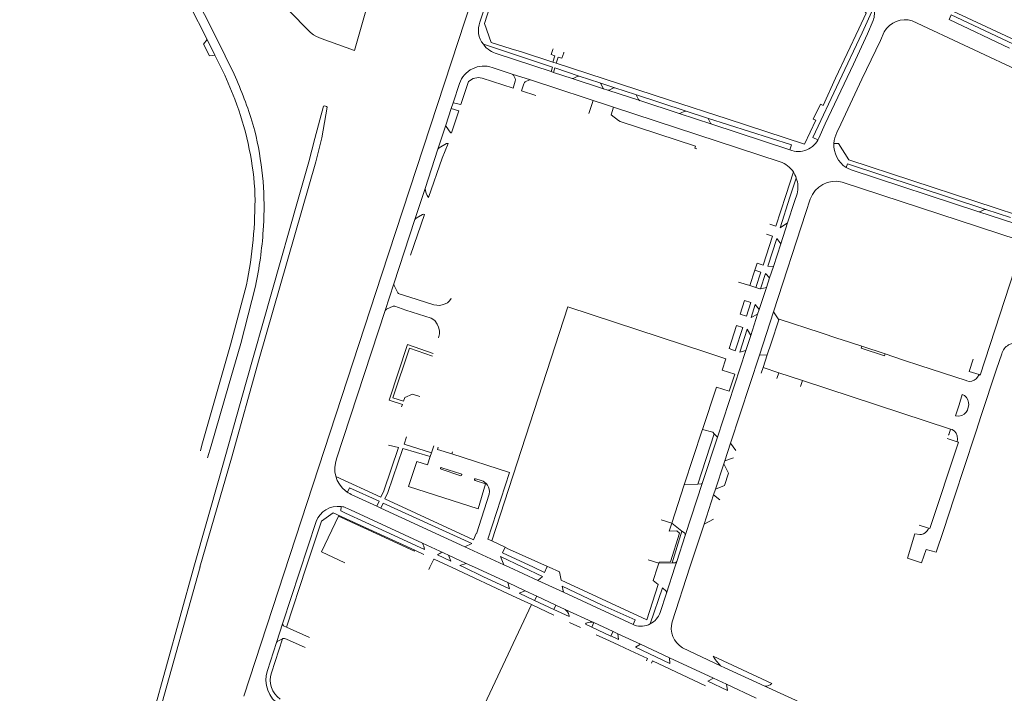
# Model space of a CAD drawing. Extents: x 145000 to 155000, y 457500 to 470000.
# Tile 416 of 548: x 152166 to 152611, y 464443 to 464747. Entities that reach past the tile are written whole.
import ezdxf

# ---------------------------------------------------------------- set-up
doc = ezdxf.new("R2010")
doc.units = 0
doc.header["$LTSCALE"] = 0.2
doc.header["$MEASUREMENT"] = 0
doc.layers.add('kant verharding', color=252, linetype='Continuous', lineweight=0)

msp = doc.modelspace()

# ---------------------------------------------------------------- linework, layer by layer
at = {"layer": 'kant verharding', "lineweight": 0}
for p, q in [((152386.04, 464784.35), (152373.58, 464746.31)), ((152551.53, 464752.85), (152546.33, 464741.46)), ((152617.72, 464737.05), (152587.34, 464751.33)), ((152548.77, 464741.1), (152551.26, 464747.03)), ((152689.81, 464690.17), (152568.96, 464746.87)), ((152585.6, 464747.44), (152612.98, 464734.57)), ((152556.34, 464741.91), (152554.6, 464738)), ((152253.82, 464731.39), (152250.28, 464738.49)), ((152375.14, 464736.38), (152386.98, 464732.45)), ((152392.33, 464732.84), (152406.54, 464728.31)), ((152406.53, 464734.03), (152406.62, 464734.31)), ((152411.46, 464732.41), (152411.55, 464732.68)), ((152405.73, 464723.97), (152381.38, 464731.95)), ((152406.54, 464728.31), (152408.05, 464727.8)), ((152379.16, 464725.82), (152388.18, 464722.87)), ((152405.73, 464723.97), (152406.85, 464723.62)), ((152368.48, 464719.44), (152364.99, 464709.04)), ((152388.64, 464716.5), (152374.59, 464721.06)), ((152396.38, 464720.23), (152388.18, 464722.87)), ((152389.5, 464719.63), (152388.64, 464716.5)), ((152388.76, 464722.31), (152389.51, 464720.92)), ((152395.74, 464720.13), (152394.38, 464719.49)), ((152396.38, 464720.23), (152433.89, 464707.89)), ((152415.24, 464720.91), (152406.85, 464723.62)), ((152415.24, 464720.91), (152429.5, 464716.21)), ((152417.8, 464721.84), (152415.99, 464720.94)), ((152427.78, 464718.95), (152418.51, 464721.95)), ((152361.43, 464709.93), (152364.36, 464718.55)), ((152393.45, 464718.41), (152392.42, 464715.22)), ((152398.86, 464713.13), (152392.42, 464715.22)), ((152427.78, 464718.95), (152434.59, 464716.67)), ((152429.09, 464716.64), (152428.17, 464718.54)), ((152431.36, 464715.6), (152429.5, 464716.21)), ((152431.36, 464715.6), (152445.89, 464710.84)), ((152432.01, 464715.65), (152433.92, 464716.6)), ((152443.96, 464713.63), (152434.59, 464716.67)), ((152422.85, 464705.1), (152424.73, 464710.85)), ((152443.96, 464713.63), (152466.73, 464706.13)), ((152445.32, 464711.35), (152444.4, 464713.24)), ((152463.57, 464705.06), (152445.89, 464710.84)), ((152360.6, 464707.3), (152358.2, 464699.83)), ((152360.6, 464707.3), (152361.43, 464709.93)), ((152364.05, 464706.22), (152360.6, 464707.3)), ((152364.05, 464706.22), (152360.79, 464696.25)), ((152361.43, 464709.93), (152364.99, 464709.04)), ((152433.89, 464707.89), (152509.32, 464683.24)), ((152464.3, 464705.14), (152466.13, 464706.05)), ((152476.46, 464702.97), (152466.73, 464706.13)), ((152271.79, 464697.2), (152270.12, 464703.16)), ((152463.57, 464705.06), (152478.42, 464700.18)), ((152477.87, 464700.66), (152476.94, 464702.54)), ((152354.61, 464688.92), (152358.2, 464699.83)), ((152358.32, 464699.1), (152360.11, 464696.66)), ((152513.67, 464688.69), (152478.42, 464700.18)), ((152526.74, 464693.96), (152529.61, 464700.35)), ((152534.93, 464696.43), (152536.74, 464700.28)), ((152526.3, 464693.14), (152526.19, 464692.9)), ((152354.61, 464688.92), (152348.79, 464671.21)), ((152358.51, 464691.42), (152355.11, 464689.52)), ((152471.04, 464690.25), (152470.76, 464689.4)), ((152470.76, 464689.4), (152471.62, 464689.12)), ((152541.43, 464679.61), (152599.06, 464660.66)), ((152515.28, 464678.63), (152511.86, 464667.95)), ((152516.57, 464675.85), (152513.72, 464667.26)), ((152271.92, 464668.42), (152271.79, 464670.92)), ((152344.19, 464657.15), (152348.79, 464671.21)), ((152616.87, 464647.96), (152537.24, 464674.04)), ((152511.86, 464667.95), (152507.32, 464654.09)), ((152509.33, 464653.34), (152513.72, 464667.26)), ((152516.9, 464668.73), (152515.8, 464665.28)), ((152522.89, 464666.29), (152520.88, 464660.24)), ((152515.8, 464665.28), (152512.6, 464655.58)), ((152601.63, 464661.64), (152599.85, 464660.73)), ((152602.27, 464661.72), (152613.42, 464658.09)), ((152344.19, 464657.15), (152334.73, 464628.1)), ((152342.2, 464641.06), (152348.49, 464659.47)), ((152347.71, 464659.42), (152344.76, 464657.71)), ((152506.33, 464615.46), (152520.88, 464660.24)), ((152615.39, 464655.31), (152599.06, 464660.66)), ((152275.65, 464652.33), (152275.92, 464656.39)), ((152504.65, 464655.1), (152507.32, 464654.09)), ((152509.33, 464653.34), (152512.6, 464655.58)), ((152512.6, 464655.58), (152509.53, 464646.19)), ((152505.85, 464649.58), (152501.62, 464636.53)), ((152503.08, 464650.47), (152505.85, 464649.58)), ((152507.84, 464648.58), (152503.71, 464635.99)), ((152507.84, 464648.58), (152509.53, 464646.19)), ((152509.53, 464646.19), (152506.2, 464635.97)), ((152497.78, 464634.19), (152498.82, 464637.38)), ((152498.82, 464637.38), (152501.62, 464636.53)), ((152503.71, 464635.99), (152506.2, 464635.97)), ((152506.2, 464635.97), (152504.52, 464630.84)), ((152495.54, 464627.32), (152497.78, 464634.19)), ((152500.57, 464633.3), (152497.78, 464634.19)), ((152500.57, 464633.3), (152498.33, 464626.38)), ((152502.62, 464632.68), (152500.38, 464625.84)), ((152504.52, 464630.84), (152503.08, 464626.45)), ((152330.79, 464616.06), (152334.73, 464628.1)), ((152334.8, 464627.32), (152336.54, 464623.99)), ((152490.45, 464628.83), (152495.54, 464627.32)), ((152495.54, 464627.32), (152498.33, 464626.38)), ((152503.08, 464626.45), (152499.81, 464616.45)), ((152500.38, 464625.84), (152503.08, 464626.45)), ((152337.11, 464623.54), (152341.88, 464622)), ((152334.38, 464617.93), (152331.38, 464616.62)), ((152340.1, 464616.21), (152335.2, 464617.93)), ((152413.37, 464617.72), (152379, 464511.94)), ((152476.12, 464597.08), (152413.37, 464617.72)), ((152491.23, 464614.4), (152493.22, 464620.57)), ((152493.22, 464620.57), (152496.07, 464619.6)), ((152494.05, 464613.49), (152496.07, 464619.6)), ((152498.05, 464618.75), (152496.12, 464612.82)), ((152498.05, 464618.75), (152499.81, 464616.45)), ((152330.79, 464616.06), (152308.84, 464549.01)), ((152491.23, 464614.4), (152494.05, 464613.49)), ((152499.11, 464614.3), (152495.97, 464604.7)), ((152496.12, 464612.82), (152499.11, 464614.3)), ((152499.81, 464616.45), (152499.11, 464614.3)), ((152499.9, 464595.86), (152506.33, 464615.46)), ((152508.64, 464611.8), (152506.33, 464615.46)), ((152486.21, 464598.87), (152489.55, 464609.22)), ((152488.88, 464597.85), (152492.34, 464608.32)), ((152489.55, 464609.22), (152492.34, 464608.32)), ((152505.17, 464601.23), (152508.64, 464611.8)), ((152494.43, 464607.65), (152491.03, 464597.19)), ((152495.97, 464604.7), (152493.73, 464597.88)), ((152494.43, 464607.65), (152495.97, 464604.7)), ((152535.78, 464603.29), (152527.3, 464606.08)), ((152503.44, 464595.96), (152505.17, 464601.23)), ((152536.43, 464603.07), (152535.78, 464603.29)), ((152546.12, 464599.88), (152536.43, 464603.07)), ((152556.76, 464596.38), (152546.12, 464599.88)), ((152476.12, 464597.08), (152484.73, 464594.24)), ((152493.73, 464597.88), (152480.95, 464558.82)), ((152486.21, 464598.87), (152488.88, 464597.85)), ((152486.85, 464556.04), (152499.9, 464595.86)), ((152491.03, 464597.19), (152493.73, 464597.88)), ((152499.9, 464595.86), (152503.44, 464595.96)), ((152501.57, 464590.25), (152503.44, 464595.96)), ((152565.03, 464593.65), (152556.76, 464596.38)), ((152609.45, 464596.43), (152607.08, 464589.54)), ((152484.73, 464594.24), (152483.07, 464589.11)), ((152500.72, 464587.67), (152501.57, 464590.25)), ((152501.57, 464590.25), (152508.64, 464587.93)), ((152572.42, 464591.22), (152565.03, 464593.65)), ((152593.35, 464584.37), (152572.42, 464591.22)), ((152594.72, 464588.51), (152596.47, 464594.07)), ((152508.64, 464587.93), (152507.79, 464585.31)), ((152508.64, 464587.93), (152519.4, 464584.4)), ((152599.17, 464587.16), (152594.72, 464588.51)), ((152607.08, 464589.54), (152600.19, 464568.65)), ((152480.5, 464581.36), (152474.18, 464562.32)), ((152518.5, 464581.72), (152519.4, 464584.4)), ((152519.4, 464584.4), (152586.26, 464562.46)), ((152338.22, 464572.54), (152338.55, 464573.53)), ((152600.19, 464568.65), (152597.9, 464561.58)), ((152474.07, 464561.98), (152465.95, 464537.2)), ((152472.05, 464537.58), (152479.52, 464560.35)), ((152474.18, 464562.32), (152474.07, 464561.98)), ((152479.52, 464560.35), (152480.95, 464558.82)), ((152597.3, 464559.65), (152587.92, 464531.4)), ((152597.9, 464561.58), (152597.3, 464559.65)), ((152247.26, 464552.67), (152247.98, 464555.21)), ((152351.64, 464551.66), (152352.7, 464554.88)), ((152480.95, 464558.82), (152474.22, 464538.29)), ((152484.24, 464548.1), (152486.85, 464556.04)), ((152486.85, 464556.04), (152489.3, 464552.82)), ((152589.3, 464556.73), (152584.76, 464558.25)), ((152351.11, 464550.05), (152351.64, 464551.66)), ((152361.18, 464552.1), (152360.9, 464551.22)), ((152480.04, 464535.27), (152483.8, 464546.76)), ((152483.8, 464546.76), (152484.24, 464548.1)), ((152485.99, 464542.59), (152483.8, 464546.76)), ((152484.24, 464548.1), (152488.21, 464549.49)), ((152485.99, 464542.59), (152484.11, 464536.92)), ((152465.95, 464537.2), (152460.26, 464519.88)), ((152465.95, 464537.2), (152472.05, 464537.58)), ((152474.22, 464538.29), (152466.38, 464514.37)), ((152480.04, 464535.27), (152484.11, 464536.92)), ((152315.46, 464532.94), (152318.78, 464531.4)), ((152474.87, 464519.45), (152479.21, 464532.74)), ((152479.21, 464532.74), (152480.04, 464535.27)), ((152481.97, 464530.46), (152479.21, 464532.74)), ((152327, 464527.61), (152318.78, 464531.4)), ((152587.92, 464531.4), (152583.03, 464516.68)), ((152311.85, 464527.34), (152311.95, 464527.46)), ((152315.07, 464525.92), (152313.74, 464526.6)), ((152328.8, 464526.78), (152327, 464527.61)), ((152366.75, 464509.25), (152328.8, 464526.78)), ((152455.53, 464521.43), (152460.26, 464519.88)), ((152459.12, 464516.36), (152460.26, 464519.88)), ((152460.26, 464519.88), (152464.9, 464516.34)), ((152468.53, 464500), (152474.87, 464519.45)), ((152474.87, 464519.45), (152479.09, 464521.76)), ((152572.13, 464519.09), (152576.35, 464517.73)), ((152464.9, 464516.34), (152460.52, 464502.01)), ((152570.13, 464515.18), (152566.85, 464504.11)), ((152583.03, 464516.68), (152579.77, 464506.85)), ((152369.91, 464510.68), (152366.75, 464509.25)), ((152379, 464511.94), (152377.24, 464512.76)), ((152384.99, 464509.15), (152379, 464511.94)), ((152466.38, 464514.37), (152462.54, 464502.66)), ((152343.99, 464507.28), (152344.17, 464507.68)), ((152344.17, 464507.68), (152348.3, 464505.78)), ((152384.33, 464501.15), (152366.75, 464509.25)), ((152384.99, 464509.15), (152383.74, 464506.52)), ((152383.74, 464506.52), (152397.82, 464500)), ((152385.67, 464508.83), (152384.99, 464509.15)), ((152385.63, 464508.71), (152404.06, 464500.39)), ((152360.44, 464502.77), (152354.44, 464505.61)), ((152355.21, 464502.58), (152359.43, 464500.61)), ((152359.37, 464505.46), (152367.4, 464501.75)), ((152359.37, 464505.46), (152360.44, 464502.77)), ((152364.57, 464500.86), (152367.4, 464501.75)), ((152367.4, 464501.75), (152371.18, 464500)), ((152382.93, 464504.82), (152393.05, 464500)), ((152384.33, 464501.15), (152382.93, 464504.82)), ((152449.62, 464503.37), (152454.4, 464501.81)), ((152453.8, 464500), (152454.4, 464501.81)), ((152454.4, 464501.81), (152460.52, 464502.01)), ((152462.54, 464502.66), (152461.67, 464500)), ((152244.24, 464500), (152223.14, 464423.79)), ((152228.93, 464435.1), (152247.11, 464500.15)), ((152286.23, 464472.94), (152295.04, 464500)), ((152350.99, 464500), (152350.53, 464499.07)), ((152359.43, 464500.61), (152360.75, 464500)), ((152360.75, 464500), (152363.55, 464498.69)), ((152363.55, 464498.69), (152385.98, 464488.22)), ((152371.18, 464500), (152386.13, 464493.06)), ((152386.81, 464500), (152384.33, 464501.15)), ((152399.78, 464494.03), (152386.81, 464500)), ((152393.05, 464500), (152401.88, 464495.78)), ((152397.82, 464500), (152402.79, 464497.7)), ((152403.88, 464500), (152402.79, 464497.7)), ((152403.88, 464500), (152404.06, 464500.39)), ((152404.91, 464500), (152404.06, 464500.39)), ((152453.8, 464500), (152451.91, 464494.03)), ((152461.67, 464500), (152457.92, 464488.37)), ((152460.53, 464475.4), (152468.53, 464500)), ((152386.13, 464493.06), (152394, 464489.41)), ((152386.13, 464493.06), (152386.97, 464490.33)), ((152401.88, 464495.78), (152399.78, 464494.03)), ((152411.35, 464488.71), (152399.78, 464494.03)), ((152451.91, 464494.03), (152454.2, 464492.18)), ((152385.98, 464488.22), (152390.28, 464486.21)), ((152394, 464489.41), (152391.28, 464488.35)), ((152398.33, 464485.03), (152391.28, 464488.35)), ((152394, 464489.41), (152399.25, 464486.97)), ((152410.8, 464491.51), (152411.35, 464488.71)), ((152442.8, 464474.16), (152411.35, 464488.71)), ((152450.6, 464474.46), (152456.05, 464490.69)), ((152457.92, 464488.37), (152455.06, 464479.56)), ((152390.28, 464486.21), (152396.86, 464483.14)), ((152399.25, 464486.97), (152398.33, 464485.03)), ((152398.33, 464485.03), (152406.99, 464481)), ((152399.25, 464486.97), (152407.89, 464482.96)), ((152396.86, 464483.14), (152369.28, 464424.32)), ((152396.86, 464483.14), (152397.13, 464483.02)), ((152397.13, 464483.02), (152407.03, 464478.42)), ((152406.99, 464481), (152407.89, 464482.96)), ((152413.86, 464477.8), (152406.99, 464481)), ((152407.89, 464482.96), (152412.19, 464480.97)), ((152412.19, 464480.97), (152424.56, 464475.24)), ((152414.1, 464475.12), (152419, 464472.82)), ((152425.11, 464474.99), (152424.15, 464472.99)), ((152424.56, 464475.24), (152425.11, 464474.99)), ((152425.11, 464474.99), (152433.77, 464470.97)), ((152286.23, 464472.94), (152296.57, 464468.21)), ((152424.15, 464472.99), (152421.23, 464474.37)), ((152432.82, 464468.97), (152433.77, 464470.97)), ((152433.77, 464470.97), (152435.92, 464469.98)), ((152443.49, 464473.84), (152442.8, 464474.16)), ((152281.72, 464466.09), (152277.53, 464453.36)), ((152279.39, 464452.33), (152284.3, 464467.66)), ((152284.3, 464467.66), (152282.23, 464466.65)), ((152284.56, 464467.81), (152284.3, 464467.66)), ((152286.2, 464467.51), (152285.22, 464467.89)), ((152286.2, 464467.51), (152294.54, 464463.83)), ((152426.06, 464469.52), (152432.17, 464466.74)), ((152432.17, 464466.74), (152436.34, 464464.81)), ((152436.15, 464467.42), (152432.82, 464468.97)), ((152435.92, 464469.98), (152446.2, 464465.22)), ((152436.15, 464467.42), (152435.92, 464469.98)), ((152436.34, 464464.81), (152441.54, 464462.34)), ((152443.94, 464463.87), (152446.2, 464465.22)), ((152443.94, 464463.87), (152459.44, 464456.58)), ((152446.2, 464465.22), (152459.31, 464459.15)), ((152459.31, 464459.15), (152479.16, 464449.89)), ((152459.44, 464456.58), (152459.31, 464459.15)), ((152505.49, 464447.49), (152478.99, 464459.8)), ((152459.5, 464454.02), (152475.57, 464446.5)), ((152476.56, 464448.58), (152479.16, 464449.89)), ((152485.42, 464444.36), (152476.56, 464448.58)), ((152479.16, 464449.89), (152484.96, 464447.19)), ((152475.52, 464446.38), (152475.57, 464446.5)), ((152484.96, 464447.19), (152498.42, 464440.91)), ((152484.96, 464447.19), (152485.42, 464444.36))]:
    msp.add_line(p, q, dxfattribs=at)
at = {"layer": 'kant verharding', "lineweight": 0, "flags": 128}
for points in [[(152250.28, 464738.49), (152226.41, 464785.66), (152207.86, 464822.54), (152198.01, 464841.95), (152179.45, 464877.85), (152174.6, 464887.3), (152168.14, 464899.27), (152165.59, 464903.34)], [(152354.73, 464866.01), (152316.97, 464733.49), (152301.86, 464738.99), (152299.79, 464739.84), (152298.36, 464740.6), (152297.08, 464741.6), (152276.54, 464762.61), (152274.36, 464764.99), (152272.87, 464766.85), (152259.72, 464786.52), (152259.21, 464787.41), (152258.79, 464788.42), (152258.68, 464788.97), (152252.52, 464834.13), (152252.44, 464835.56), (152252.53, 464837.1), (152252.63, 464837.89), (152255.52, 464849.96)], [(152379.36, 464785.48), (152329.33, 464632.52), (152266.93, 464441.77)], [(152392.33, 464732.84), (152387.67, 464734.25), (152378.73, 464737.18), (152375.63, 464745.72), (152386.88, 464780.66)], [(152242.45, 464763.05), (152255.81, 464736.67), (152261.23, 464725.53)], [(152547.16, 464757.89), (152545.63, 464754.38), (152548.1, 464750.42), (152544.81, 464743.23)], [(152616.99, 464735.31), (152586.56, 464749.59), (152585.6, 464747.44)], [(152544.81, 464743.23), (152534.35, 464721.05), (152528.67, 464708.73), (152527.54, 464709.27), (152524.23, 464702.53), (152525.42, 464702.04), (152520.29, 464691.11), (152485.27, 464702.61), (152459.3, 464711), (152408.05, 464727.8)], [(152250.28, 464738.49), (152248.69, 464736.39), (152251.32, 464731.06), (152253.82, 464731.39)], [(152526.3, 464693.14), (152524.11, 464694.19), (152535.95, 464719.47), (152546.33, 464741.46)], [(152548.77, 464741.1), (152542.38, 464727.39), (152529.61, 464700.35)], [(152554.6, 464738), (152546.25, 464720.53), (152536.74, 464700.28)], [(152406.54, 464728.31), (152407.44, 464731.11), (152405.75, 464731.65), (152406.53, 464734.03)], [(152262.81, 464711.46), (152258.23, 464722.35), (152253.82, 464731.39)], [(152386.98, 464732.45), (152406.4, 464726.05), (152405.73, 464723.97)], [(152408.05, 464727.8), (152408.96, 464730.48), (152410.68, 464730.05), (152411.46, 464732.41)], [(152406.85, 464723.62), (152407.44, 464725.73), (152418.51, 464721.95)], [(152244.24, 464500), (152256.07, 464541.3), (152267.66, 464582.53), (152291.42, 464666.34), (152296.31, 464683.23), (152298.96, 464693.68), (152302.9, 464708.32), (152303.33, 464708.44), (152304.18, 464708.19), (152304.53, 464707.94), (152302.21, 464694.06), (152299.39, 464683.2), (152273.89, 464594.14), (152261.27, 464549.34), (152247.07, 464500)], [(152433.89, 464707.89), (152432.98, 464704.44), (152436.26, 464701.84)], [(152436.26, 464701.84), (152436.99, 464701.41), (152471.04, 464690.25)], [(152476.46, 464702.97), (152514.33, 464690.82), (152513.67, 464688.69)], [(152350.39, 464667.15), (152356.5, 464684.85), (152359.22, 464691.45)], [(152682.65, 464637.49), (152540.3, 464684.12), (152535.58, 464691.46), (152533.59, 464691.53)], [(152602.27, 464661.72), (152539.68, 464682.36), (152539.14, 464680.66)], [(152617.52, 464641.4), (152599.69, 464586.86), (152599.17, 464587.16)], [(152504.52, 464630.84), (152502.88, 464632.57), (152502.62, 464632.68)], [(152247.98, 464555.21), (152250.07, 464562.57), (152260.92, 464600.48), (152268.05, 464627.58)], [(152272.17, 464627.05), (152265.47, 464601.19), (152259.94, 464581.98), (152252.14, 464554.92), (152250.49, 464549.44)], [(152500.38, 464625.84), (152500.08, 464625.78), (152498.33, 464626.38)], [(152341.88, 464622), (152352.79, 464618.55), (152354.05, 464618.39), (152355.35, 464618.36), (152356.48, 464618.54), (152357.86, 464619.02), (152358.9, 464619.56), (152359.87, 464620.41), (152360.5, 464621.33), (152360.75, 464621.25)], [(152340.1, 464616.21), (152351.58, 464612.62), (152353.14, 464611.52), (152354.31, 464609.89), (152354.94, 464608.45), (152355.3, 464606.9), (152355.32, 464605.52), (152354.83, 464603.67)], [(152527.3, 464606.08), (152508.76, 464612.18), (152508.64, 464611.8)], [(152338.55, 464573.53), (152332.6, 464575.49), (152340.9, 464600.69), (152352.53, 464596.65)], [(152556.76, 464596.38), (152556.48, 464595.56), (152545.85, 464599.06), (152546.12, 464599.88)], [(152352.12, 464595.41), (152341.76, 464598.94), (152334.25, 464576.62), (152339.03, 464575.01)], [(152480.5, 464581.36), (152486.24, 464579.63), (152488.76, 464587.22), (152483.07, 464589.11)], [(152593.35, 464584.37), (152593.6, 464584.24), (152594.64, 464584.02), (152595.91, 464584.13), (152596.91, 464584.55), (152597.82, 464585.15), (152598.47, 464585.88), (152599.17, 464587.16)], [(152346.36, 464577.13), (152343.08, 464578.21), (152339.58, 464576.67), (152339.03, 464575.01)], [(152590.12, 464573.38), (152591.61, 464578.11), (152592.58, 464577.56), (152593.43, 464576.74), (152594.11, 464575.61), (152594.43, 464574.5), (152594.49, 464573.37), (152594.27, 464572.28), (152593.93, 464571.04), (152593.34, 464570.09), (152592.38, 464569.15), (152591.33, 464568.61), (152590.08, 464568.28), (152588.57, 464568.46), (152590.12, 464573.38)], [(152479.52, 464560.35), (152478.9, 464561.07), (152474.18, 464562.32)], [(152585.28, 464559.86), (152585.49, 464559.8), (152586.26, 464562.46)], [(152586.26, 464562.46), (152586.95, 464562.21), (152588.01, 464561.48), (152588.75, 464560.59), (152589.26, 464559.34), (152589.4, 464557.96), (152589.3, 464556.73)], [(152330.16, 464534.62), (152336.79, 464554.18), (152332.21, 464555.22)], [(152340.4, 464558.92), (152339.37, 464555.65), (152351.64, 464551.66)], [(152589.3, 464556.73), (152589.87, 464556.54), (152576.93, 464517.5), (152576.35, 464517.73)], [(152351.11, 464550.05), (152338.71, 464553.7), (152331.95, 464533.79)], [(152360.9, 464551.22), (152354.44, 464553.29), (152354.74, 464554.21)], [(152377.24, 464512.76), (152386.93, 464542.86), (152360.9, 464551.22)], [(152372.1, 464515.15), (152377.81, 464532.97), (152377.9, 464534.25), (152377.77, 464535.3), (152377.48, 464536.23), (152377.07, 464537.05), (152376.45, 464537.87), (152375.73, 464538.47), (152375.1, 464538.85), (152374.25, 464539.22), (152371.63, 464540), (152371.27, 464540), (152371.11, 464539.84), (152371.13, 464539.56), (152371.38, 464539.27), (152376.18, 464537.73), (152372.78, 464526.47), (152341.33, 464536.48), (152345.07, 464547.78), (152349.9, 464546.35), (152351.11, 464550.05)], [(152364.91, 464542.27), (152365.2, 464542.12), (152365.38, 464541.95), (152365.38, 464541.72), (152365.27, 464541.53), (152364.99, 464541.37), (152356.04, 464544.3), (152355.76, 464544.52), (152355.74, 464544.78), (152355.86, 464544.93), (152356.04, 464545.04), (152356.43, 464544.98), (152364.91, 464542.27)], [(152308.49, 464541.03), (152328.85, 464531.73), (152330.16, 464534.62)], [(152472.05, 464537.58), (152473.55, 464537.67), (152473.81, 464537.76), (152474.22, 464538.29)], [(152327, 464527.61), (152328.04, 464529.83), (152314.67, 464535.96), (152313.7, 464533.9)], [(152331.95, 464533.79), (152330.63, 464530.98), (152370.69, 464512.41)], [(152369.91, 464510.68), (152329.85, 464529.04), (152328.8, 464526.78)], [(152295.04, 464500), (152302.01, 464520.83), (152307.21, 464524.65), (152321.7, 464518.04), (152344.17, 464507.68)], [(152310.87, 464527.42), (152310.74, 464525.44), (152312.77, 464524.49)], [(152348.52, 464507.98), (152331.22, 464516), (152312.77, 464524.49)], [(152315.07, 464525.92), (152347.6, 464510.91), (152359.37, 464505.46)], [(152281.72, 464466.09), (152284.53, 464474.88), (152299.56, 464520.63)], [(152312.51, 464502.06), (152301.92, 464506.94), (152309.68, 464523.15), (152343.99, 464507.28)], [(152372.1, 464515.15), (152371.96, 464515.22), (152370.69, 464512.41)], [(152454.4, 464501.81), (152454.55, 464502.26), (152459.74, 464502.43), (152463.74, 464515.45)], [(152459.12, 464516.36), (152462.52, 464516.47), (152463.74, 464515.45)], [(152464.9, 464516.34), (152466.1, 464515.55), (152466.26, 464515.3), (152466.36, 464515.01), (152466.29, 464514.62), (152466.38, 464514.37)], [(152576.35, 464517.73), (152576.13, 464517.13), (152575.56, 464516.35), (152574.79, 464515.61), (152574.05, 464515.15), (152573.21, 464514.86), (152572.46, 464514.78), (152570.13, 464515.18)], [(152566.85, 464504.11), (152573.19, 464502.01), (152575.2, 464508.07), (152579.77, 464506.85)], [(152350.99, 464500), (152352.8, 464503.64), (152352.95, 464503.63), (152355.21, 464502.58)], [(152460.52, 464502.01), (152461.92, 464502.05), (152462.15, 464502.19), (152462.54, 464502.66)], [(152366.25, 464500), (152364.67, 464500.75), (152364.57, 464500.86)], [(152386.97, 464490.33), (152374.91, 464495.89), (152366.25, 464500)], [(152404.91, 464500), (152409.54, 464497.89), (152410.28, 464494.13)], [(152410.28, 464494.13), (152448.95, 464476.19), (152454.2, 464492.18)], [(152410.8, 464491.51), (152428.91, 464482.88), (152443.77, 464476.19), (152442.8, 464474.16)], [(152456.05, 464490.69), (152457.8, 464489.27), (152457.9, 464489.02), (152457.92, 464488.37)], [(152412.19, 464480.97), (152412.63, 464480.54), (152413.19, 464479.83), (152413.58, 464479.05), (152413.76, 464478.53), (152413.86, 464478.01), (152413.86, 464477.8)], [(152421.23, 464474.37), (152421.68, 464474.68), (152422.5, 464475.04), (152423.39, 464475.25), (152424.24, 464475.28), (152424.56, 464475.24)], [(152424.56, 464475.24), (152424.7, 464475.22), (152425.11, 464474.99)], [(152284.35, 464474.31), (152284.75, 464473.61), (152286.23, 464472.94)], [(152424.15, 464472.99), (152432.77, 464468.88), (152432.82, 464468.97)], [(152441.54, 464462.34), (152449.28, 464458.75), (152448.83, 464457.77)], [(152596.83, 464402.36), (152566.48, 464416.31), (152519.89, 464438.26), (152502.32, 464446.32), (152484.29, 464454.59), (152482.27, 464455.55), (152465.19, 464463.64)], [(152451.1, 464456.71), (152451.55, 464457.7), (152459.5, 464454.02)]]:
    msp.add_lwpolyline(points, dxfattribs=at)
at = {"layer": 'kant verharding', "lineweight": 0}
for centre, radius, start, end in [((152543.14, 464750.32), 8.76, 337.9252, 16.8073), ((152382.9, 464742.69), 10, 158.7262, 219.1325), ((152565.61, 464736.86), 10.55, 71.5007, 151.4384), ((152382.11, 464740.61), 8.15, 211.2458, 240.7081), ((152385.36, 464744.51), 13.18, 236.6811, 252.4059), ((152069.83, 464636.53), 211.08, 18.4021, 24.939), ((152375.33, 464714.9), 11.57, 70.6853, 161.5903), ((152372.95, 464714.93), 6.35, 74.9759, 134.7234), ((152387.87, 464721.95), 0.965, 21.8953, 71.2228), ((152387.72, 464720.28), 1.89, 339.918, 19.7262), ((152395.02, 464718), 1.62, 113.2498, 165.2504), ((152396.21, 464719.22), 1.03, 80.4783, 117.1625), ((152415.56, 464722.09), 1.23, 255.0503, 290.6134), ((152418.28, 464721.04), 0.933, 75.5008, 121.051), ((152427.44, 464718.23), 0.792, 23.1816, 64.4979), ((152429.77, 464716.88), 0.723, 199.8221, 248.4067), ((152431.62, 464716.42), 0.866, 252.1948, 296.4274), ((152434.35, 464715.76), 0.945, 74.8721, 116.566), ((152133.74, 464661.6), 138.37, 3.8624, 21.1198), ((152443.65, 464712.83), 0.855, 28.1096, 68.7195), ((152446.69, 464712.3), 1.67, 214.7881, 241.3486), ((152466.53, 464705.34), 0.813, 75.3143, 119.2397), ((152463.8, 464706.32), 1.29, 259.8387, 293.0994), ((152476.18, 464702.19), 0.837, 24.7548, 70.3653), ((152133.53, 464662.61), 142.52, 357.4988, 14.0469), ((152359.89, 464699.72), 1.69, 176.4465, 201.7402), ((152479.13, 464701.54), 1.53, 214.7795, 242.5856), ((152360.81, 464697.05), 0.805, 209.4179, 268.1565), ((152517.59, 464697.79), 9.92, 246.6961, 337.236), ((152545.97, 464690.77), 12.41, 152.8725, 176.5243), ((152355.94, 464688.32), 1.47, 124.8154, 155.6863), ((152358.89, 464690.9), 0.641, 58.6672, 125.8559), ((152545.36, 464690.69), 11.8, 175.9443, 238.169), ((152504.95, 464671.45), 12.57, 34.8217, 69.6607), ((152545.34, 464691.13), 12.16, 239.3234, 251.2247), ((152499.97, 464669.82), 17.66, 19.9634, 29.9236), ((152506.11, 464671.79), 11.22, 344.1523, 21.2177), ((152356, 464671.69), 7.22, 183.8132, 218.995), ((152534.19, 464662.52), 11.91, 75.1755, 161.5592), ((152082.6, 464665.78), 189.34, 348.3577, 0.7972), ((152602.04, 464660.86), 0.885, 75.5648, 117.7709), ((152345.65, 464656.25), 1.7, 121.1572, 148.3372), ((152348.14, 464658.79), 0.763, 62.4902, 124.2427), ((152599.36, 464661.73), 1.11, 254.3313, 295.7408), ((152094.03, 464664.48), 182.03, 348.1355, 356.174), ((152336.05, 464627.82), 1.35, 168.2637, 201.778), ((152337.64, 464624.82), 1.38, 216.9782, 247.2858), ((152334.79, 464616.84), 1.16, 69.1435, 110.4363), ((152331.72, 464615.68), 1, 109.6409, 157.7777), ((152615.73, 464594.83), 6.48, 73.1742, 165.7484), ((152320.71, 464544.5), 12.7, 159.1788, 231.7053), ((152320.15, 464543.66), 11.7, 231.3024, 246.3663), ((152309.4, 464517.05), 10.47, 81.9172, 159.9984), ((152309.81, 464518.3), 9.18, 64.6474, 83.3723), ((152341.96, 464507.53), 6.57, 3.8987, 30.8674), ((152358.82, 464500.28), 6.9, 109.4407, 129.3949), ((152446.37, 464482.66), 9.23, 297.2846, 340.3515), ((152470.16, 464472.41), 10.08, 162.743, 240.4543), ((152446.3, 464482.6), 9.21, 252.2074, 297.8371), ((152282.69, 464465.72), 1.04, 116.6202, 159.5507), ((152285.03, 464466.66), 1.24, 81.2153, 112.2446), ((152501.13, 464473.46), 26.01, 211.683, 223.5219), ((152290.28, 464449.11), 13.44, 161.5663, 238.7589), ((152289.1, 464448.97), 10.28, 160.9317, 235.6739), ((152502.65, 464450.3), 4, 265.1487, 315.306)]:
    msp.add_arc(centre, radius, start, end, dxfattribs=at)

doc.saveas('drawing.dxf')
